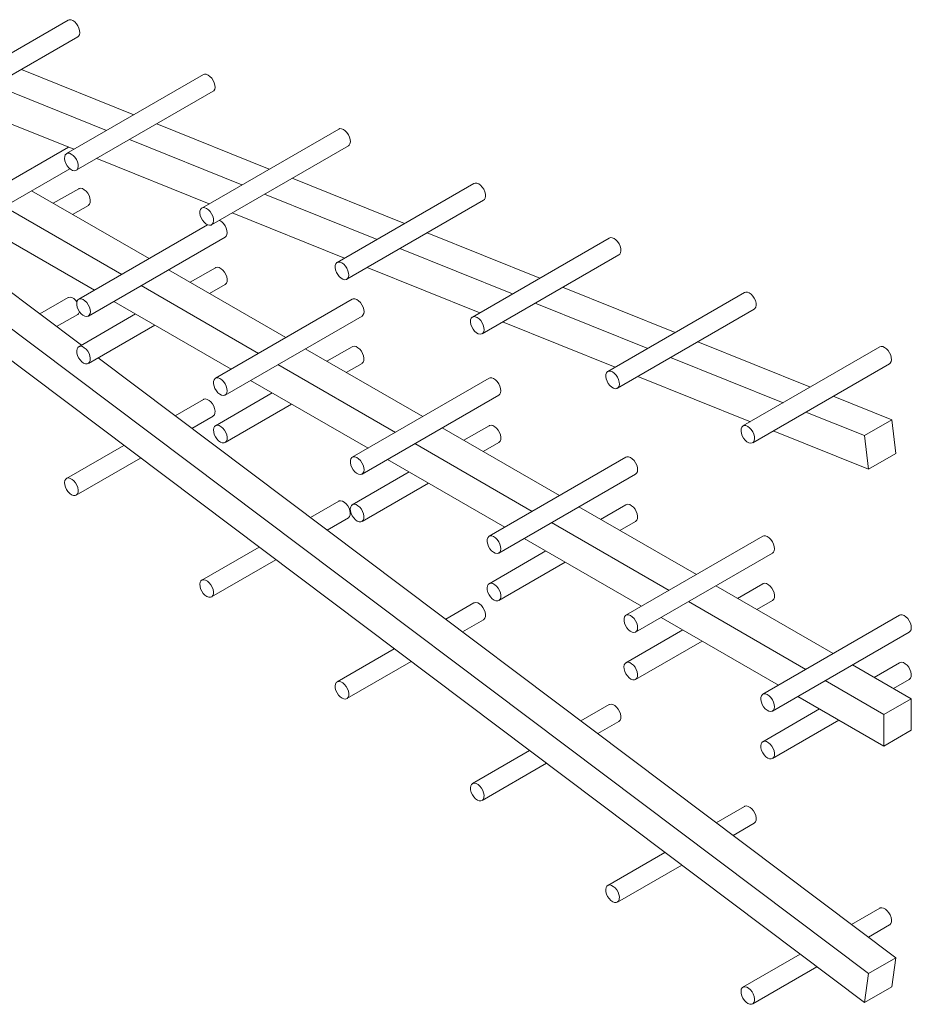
# Model space of a CAD drawing. Header units: millimetres. Extents: x 262469 to 275208, y -32539 to 9411.
# Tile 388 of 428: x 269237 to 269283, y -12140 to -12089. Entities that reach past the tile are written whole.
import ezdxf

# ---------------------------------------------------------------- set-up
doc = ezdxf.new("R2010")
doc.units = ezdxf.units.MM
doc.header["$LTSCALE"] = 100
doc.layers.add('$ IE_TELETECHNIKA', color=5, linetype='Continuous', lineweight=30)

msp = doc.modelspace()

# ---------------------------------------------------------------- linework, layer by layer
at = {"layer": '$ IE_TELETECHNIKA', "color": 7, "linetype": 'Continuous', "lineweight": 5, "ltscale": 10}
for p, q in [((269239.266, -12089.338), (269232.195, -12093.42)), ((269232.695, -12094.286), (269239.766, -12090.204)), ((269236.855, -12091.884), (269242.668, -12094.224)), ((269246.257, -12092.152), (269239.186, -12096.234)), ((269235.441, -12092.7), (269241.254, -12095.041)), ((269239.686, -12097.1), (269246.757, -12093.018)), ((269233.755, -12093.673), (269239.568, -12096.014)), ((269219.736, -12094.465), (269280.421, -12140.099)), ((269243.847, -12094.699), (269249.66, -12097.039)), ((269253.249, -12094.967), (269246.178, -12099.049)), ((269239.289, -12095.901), (269232.741, -12099.681)), ((269242.432, -12095.515), (269248.245, -12097.855)), ((269246.678, -12099.915), (269253.749, -12095.833)), ((269240.747, -12096.488), (269246.56, -12098.828)), ((269233.241, -12100.547), (269239.355, -12097.018)), ((269250.838, -12097.513), (269256.651, -12099.854)), ((269260.24, -12097.782), (269253.169, -12101.864)), ((269237.38, -12098.158), (269243.451, -12101.663)), ((269239.813, -12098.049), (269238.502, -12098.805)), ((269249.424, -12098.33), (269255.237, -12100.67)), ((269235.966, -12098.974), (269242.037, -12102.479)), ((269239.502, -12099.383), (269240.312, -12098.915)), ((269253.669, -12102.73), (269260.74, -12098.648)), ((269247.738, -12099.303), (269253.551, -12101.643)), ((269234.552, -12099.791), (269240.623, -12103.296)), ((269246.478, -12099.915), (269239.813, -12103.763)), ((269257.83, -12100.328), (269263.643, -12102.669)), ((269240.312, -12104.629), (269247.384, -12100.547)), ((269267.232, -12100.597), (269260.161, -12104.679)), ((269256.415, -12101.145), (269262.229, -12103.485)), ((269260.661, -12105.545), (269267.732, -12101.463)), ((269234.677, -12102.168), (269239.95, -12106.134)), ((269244.452, -12102.24), (269250.523, -12105.745)), ((269246.884, -12102.131), (269245.573, -12102.887)), ((269254.73, -12102.118), (269260.543, -12104.458)), ((269233.262, -12102.985), (269280.633, -12138.606)), ((269243.037, -12103.056), (269249.108, -12106.561)), ((269246.573, -12103.465), (269247.384, -12102.997)), ((269264.821, -12103.143), (269270.634, -12105.483)), ((269274.223, -12103.411), (269267.152, -12107.493)), ((269239.266, -12103.679), (269237.806, -12104.522)), ((269241.623, -12103.873), (269247.694, -12107.378)), ((269253.955, -12103.763), (269246.884, -12107.845)), ((269263.407, -12103.959), (269269.22, -12106.3)), ((269238.675, -12105.175), (269239.766, -12104.545)), ((269242.744, -12104.52), (269239.813, -12106.213)), ((269267.652, -12108.359), (269274.723, -12104.277)), ((269240.312, -12107.079), (269243.745, -12105.098)), ((269247.384, -12108.711), (269254.455, -12104.629)), ((269261.721, -12104.932), (269267.534, -12107.273)), ((269271.813, -12105.958), (269277.626, -12108.298)), ((269251.523, -12106.322), (269257.594, -12109.827)), ((269253.955, -12106.213), (269252.644, -12106.969)), ((269281.215, -12106.226), (269274.144, -12110.308)), ((269240.818, -12106.787), (269282.047, -12137.79)), ((269250.108, -12107.138), (269256.179, -12110.643)), ((269253.644, -12107.547), (269254.455, -12107.079)), ((269270.398, -12106.774), (269276.212, -12109.114)), ((269274.644, -12111.174), (269281.715, -12107.092)), ((269248.694, -12107.955), (269254.765, -12111.46)), ((269261.026, -12107.845), (269253.955, -12111.927)), ((269268.713, -12107.747), (269274.526, -12110.088)), ((269249.816, -12108.602), (269246.884, -12110.295)), ((269246.257, -12108.937), (269244.798, -12109.779)), ((269247.384, -12111.161), (269250.816, -12109.18)), ((269254.455, -12112.793), (269261.526, -12108.711)), ((269278.804, -12108.772), (269281.835, -12109.993)), ((269277.39, -12109.589), (269280.421, -12110.809)), ((269245.666, -12110.432), (269246.757, -12109.803)), ((269280.421, -12110.809), (269281.835, -12109.993)), ((269281.835, -12109.993), (269282.047, -12111.73)), ((269258.594, -12110.404), (269264.665, -12113.909)), ((269261.026, -12110.295), (269259.715, -12111.051)), ((269275.704, -12110.562), (269280.633, -12112.546)), ((269260.715, -12111.629), (269261.526, -12111.161)), ((269280.633, -12112.546), (269280.421, -12110.809)), ((269242.141, -12111.313), (269239.186, -12113.019)), ((269257.179, -12111.22), (269263.25, -12114.725)), ((269239.686, -12113.885), (269243.01, -12111.966)), ((269255.765, -12112.037), (269261.836, -12115.542)), ((269268.097, -12111.927), (269261.026, -12116.009)), ((269282.047, -12111.73), (269280.633, -12112.546)), ((269256.887, -12112.684), (269253.955, -12114.377)), ((269261.526, -12116.875), (269268.597, -12112.793)), ((269254.455, -12115.243), (269257.887, -12113.262)), ((269253.249, -12114.194), (269251.789, -12115.037)), ((269265.665, -12114.486), (269271.736, -12117.991)), ((269268.097, -12114.377), (269266.786, -12115.134)), ((269252.658, -12115.69), (269253.749, -12115.06)), ((269267.786, -12115.711), (269268.597, -12115.243)), ((269264.251, -12115.302), (269270.322, -12118.807)), ((269262.836, -12116.119), (269268.907, -12119.624)), ((269275.168, -12116.009), (269268.097, -12120.091)), ((269249.132, -12116.57), (269246.178, -12118.276)), ((269263.958, -12116.766), (269261.026, -12118.459)), ((269246.678, -12119.142), (269250.001, -12117.224)), ((269268.597, -12120.958), (269275.668, -12116.875)), ((269261.526, -12119.325), (269264.958, -12117.344)), ((269272.736, -12118.568), (269278.807, -12122.073)), ((269275.168, -12118.459), (269273.857, -12119.216)), ((269274.858, -12119.793), (269275.668, -12119.325)), ((269260.24, -12119.452), (269258.781, -12120.294)), ((269271.322, -12119.384), (269277.393, -12122.889)), ((269259.649, -12120.947), (269260.74, -12120.318)), ((269269.907, -12120.201), (269275.978, -12123.706)), ((269282.239, -12120.091), (269275.168, -12124.174)), ((269271.029, -12120.849), (269268.097, -12122.541)), ((269275.668, -12125.04), (269282.739, -12120.958)), ((269256.124, -12121.828), (269253.169, -12123.534)), ((269268.597, -12123.407), (269272.029, -12121.426)), ((269253.669, -12124.4), (269256.993, -12122.481)), ((269279.807, -12122.65), (269282.842, -12124.403)), ((269282.239, -12122.541), (269280.928, -12123.298)), ((269281.929, -12123.875), (269282.739, -12123.407)), ((269278.393, -12123.467), (269281.428, -12125.219)), ((269276.978, -12124.283), (269281.428, -12126.852)), ((269281.428, -12125.219), (269282.842, -12124.403)), ((269282.842, -12124.403), (269282.842, -12126.036)), ((269267.232, -12124.709), (269265.772, -12125.552)), ((269278.1, -12124.931), (269275.168, -12126.623)), ((269281.428, -12126.852), (269281.428, -12125.219)), ((269266.641, -12126.205), (269267.732, -12125.575)), ((269275.668, -12127.489), (269279.1, -12125.508)), ((269282.842, -12126.036), (269281.428, -12126.852)), ((269263.115, -12127.085), (269260.161, -12128.791)), ((269260.661, -12129.657), (269263.984, -12127.739)), ((269274.223, -12129.967), (269272.764, -12130.809)), ((269273.632, -12131.462), (269274.723, -12130.833)), ((269270.107, -12132.343), (269267.152, -12134.049)), ((269267.652, -12134.915), (269270.976, -12132.996)), ((269281.215, -12135.224), (269279.755, -12136.067)), ((269280.624, -12136.72), (269281.715, -12136.09)), ((269277.098, -12137.6), (269274.144, -12139.306)), ((269280.633, -12138.606), (269282.047, -12137.79)), ((269282.047, -12137.79), (269281.835, -12139.283)), ((269274.644, -12140.172), (269277.967, -12138.254)), ((269280.421, -12140.099), (269280.633, -12138.606)), ((269281.835, -12139.283), (269280.421, -12140.099))]:
    msp.add_line(p, q, dxfattribs=at)
for points in [[(269239.766, -12090.204), (269239.807, -12090.17), (269239.85, -12090.096), (269239.869, -12089.998), (269239.861, -12089.882), (269239.828, -12089.759), (269239.771, -12089.636), (269239.696, -12089.523), (269239.607, -12089.429), (269239.512, -12089.36), (269239.416, -12089.321), (269239.329, -12089.316), (269239.266, -12089.338)], [(269246.757, -12093.018), (269246.798, -12092.985), (269246.842, -12092.911), (269246.86, -12092.812), (269246.853, -12092.697), (269246.819, -12092.574), (269246.763, -12092.451), (269246.687, -12092.338), (269246.599, -12092.244), (269246.503, -12092.175), (269246.408, -12092.136), (269246.32, -12092.131), (269246.257, -12092.152)], [(269253.749, -12095.833), (269253.79, -12095.8), (269253.833, -12095.726), (269253.852, -12095.627), (269253.844, -12095.512), (269253.811, -12095.388), (269253.754, -12095.266), (269253.679, -12095.153), (269253.59, -12095.059), (269253.495, -12094.99), (269253.399, -12094.951), (269253.312, -12094.946), (269253.249, -12094.967)], [(269239.727, -12097.067), (269239.771, -12096.993), (269239.789, -12096.894), (269239.781, -12096.779), (269239.748, -12096.656), (269239.692, -12096.533), (269239.616, -12096.42), (269239.528, -12096.326), (269239.432, -12096.257), (269239.337, -12096.218), (269239.249, -12096.213), (269239.175, -12096.241), (269239.12, -12096.302), (269239.089, -12096.389), (269239.084, -12096.497), (269239.104, -12096.617), (269239.15, -12096.741), (269239.216, -12096.86), (269239.299, -12096.965), (269239.392, -12097.047), (269239.488, -12097.101), (269239.581, -12097.123), (269239.662, -12097.112), (269239.727, -12097.067)], [(269260.74, -12098.648), (269260.781, -12098.615), (269260.825, -12098.54), (269260.843, -12098.442), (269260.836, -12098.327), (269260.802, -12098.203), (269260.746, -12098.08), (269260.67, -12097.968), (269260.582, -12097.873), (269260.486, -12097.804), (269260.391, -12097.766), (269260.303, -12097.76), (269260.24, -12097.782)], [(269240.312, -12098.915), (269240.326, -12098.906), (269240.38, -12098.845), (269240.41, -12098.757), (269240.415, -12098.648), (269240.393, -12098.527), (269240.347, -12098.403), (269240.279, -12098.285), (269240.196, -12098.181), (269240.103, -12098.1), (269240.007, -12098.046), (269239.914, -12098.026), (269239.833, -12098.039), (269239.813, -12098.049)], [(269246.719, -12099.882), (269246.762, -12099.808), (269246.781, -12099.709), (269246.773, -12099.594), (269246.74, -12099.47), (269246.683, -12099.348), (269246.608, -12099.235), (269246.519, -12099.141), (269246.424, -12099.072), (269246.328, -12099.033), (269246.24, -12099.028), (269246.166, -12099.056), (269246.112, -12099.116), (269246.081, -12099.203), (269246.075, -12099.311), (269246.096, -12099.432), (269246.141, -12099.556), (269246.208, -12099.675), (269246.291, -12099.779), (269246.384, -12099.862), (269246.48, -12099.916), (269246.572, -12099.938), (269246.654, -12099.927), (269246.719, -12099.882)], [(269247.384, -12100.547), (269247.434, -12100.503), (269247.473, -12100.424), (269247.487, -12100.323), (269247.475, -12100.205), (269247.438, -12100.081), (269247.378, -12099.96), (269247.299, -12099.849), (269247.209, -12099.759), (269247.113, -12099.695), (269247.083, -12099.681)], [(269267.732, -12101.463), (269267.773, -12101.429), (269267.816, -12101.355), (269267.835, -12101.257), (269267.827, -12101.141), (269267.794, -12101.018), (269267.737, -12100.895), (269267.662, -12100.782), (269267.573, -12100.688), (269267.478, -12100.619), (269267.382, -12100.581), (269267.295, -12100.575), (269267.232, -12100.597)], [(269253.71, -12102.697), (269253.754, -12102.622), (269253.772, -12102.524), (269253.764, -12102.409), (269253.731, -12102.285), (269253.675, -12102.162), (269253.599, -12102.05), (269253.511, -12101.955), (269253.415, -12101.886), (269253.32, -12101.848), (269253.232, -12101.843), (269253.158, -12101.871), (269253.103, -12101.931), (269253.072, -12102.018), (269253.067, -12102.126), (269253.087, -12102.247), (269253.133, -12102.371), (269253.199, -12102.49), (269253.282, -12102.594), (269253.375, -12102.677), (269253.471, -12102.731), (269253.564, -12102.753), (269253.645, -12102.741), (269253.71, -12102.697)], [(269247.384, -12102.997), (269247.397, -12102.988), (269247.451, -12102.927), (269247.481, -12102.839), (269247.486, -12102.73), (269247.464, -12102.609), (269247.418, -12102.485), (269247.351, -12102.367), (269247.267, -12102.263), (269247.174, -12102.182), (269247.078, -12102.129), (269246.986, -12102.108), (269246.904, -12102.121), (269246.884, -12102.131)], [(269274.723, -12104.277), (269274.764, -12104.244), (269274.808, -12104.17), (269274.826, -12104.071), (269274.819, -12103.956), (269274.785, -12103.833), (269274.729, -12103.71), (269274.653, -12103.597), (269274.565, -12103.503), (269274.469, -12103.434), (269274.374, -12103.395), (269274.286, -12103.39), (269274.223, -12103.411)], [(269239.72, -12103.897), (269239.649, -12103.811), (269239.556, -12103.73), (269239.46, -12103.677), (269239.368, -12103.656), (269239.287, -12103.669), (269239.266, -12103.679)], [(269240.035, -12104.587), (269240.131, -12104.636), (269240.222, -12104.653), (269240.301, -12104.635), (269240.363, -12104.585), (269240.402, -12104.506), (269240.416, -12104.405), (269240.404, -12104.287), (269240.366, -12104.163), (269240.306, -12104.042), (269240.228, -12103.932), (269240.138, -12103.841), (269240.042, -12103.777), (269239.948, -12103.744), (269239.862, -12103.744), (269239.791, -12103.778), (269239.74, -12103.843), (269239.713, -12103.935), (269239.712, -12104.045), (269239.737, -12104.167), (269239.786, -12104.291), (269239.856, -12104.408), (269239.941, -12104.509), (269240.035, -12104.587)], [(269254.455, -12104.629), (269254.505, -12104.585), (269254.544, -12104.506), (269254.558, -12104.405), (269254.546, -12104.287), (269254.509, -12104.163), (269254.449, -12104.042), (269254.37, -12103.932), (269254.28, -12103.841), (269254.184, -12103.777), (269254.09, -12103.744), (269254.004, -12103.744), (269253.955, -12103.763)], [(269260.702, -12105.511), (269260.745, -12105.437), (269260.764, -12105.339), (269260.756, -12105.223), (269260.723, -12105.1), (269260.666, -12104.977), (269260.591, -12104.864), (269260.502, -12104.77), (269260.407, -12104.701), (269260.311, -12104.663), (269260.224, -12104.657), (269260.15, -12104.686), (269260.095, -12104.746), (269260.064, -12104.833), (269260.058, -12104.941), (269260.079, -12105.061), (269260.124, -12105.186), (269260.191, -12105.304), (269260.274, -12105.409), (269260.367, -12105.491), (269260.463, -12105.546), (269260.555, -12105.568), (269260.637, -12105.556), (269260.702, -12105.511)], [(269239.886, -12106.897), (269239.975, -12106.991), (269240.07, -12107.059), (269240.165, -12107.096), (269240.253, -12107.1), (269240.326, -12107.07), (269240.38, -12107.009), (269240.41, -12106.921), (269240.415, -12106.812), (269240.393, -12106.691), (269240.347, -12106.567), (269240.279, -12106.449), (269240.196, -12106.345), (269240.103, -12106.264), (269240.007, -12106.211), (269239.914, -12106.19), (269239.833, -12106.203), (269239.769, -12106.249), (269239.727, -12106.324), (269239.709, -12106.423), (269239.718, -12106.539), (269239.752, -12106.663), (269239.81, -12106.785), (269239.886, -12106.897)], [(269254.455, -12107.079), (269254.468, -12107.07), (269254.522, -12107.009), (269254.552, -12106.921), (269254.557, -12106.812), (269254.535, -12106.691), (269254.489, -12106.567), (269254.422, -12106.449), (269254.338, -12106.345), (269254.245, -12106.264), (269254.149, -12106.211), (269254.057, -12106.19), (269253.975, -12106.203), (269253.955, -12106.213)], [(269281.715, -12107.092), (269281.756, -12107.059), (269281.799, -12106.985), (269281.818, -12106.886), (269281.81, -12106.771), (269281.777, -12106.647), (269281.72, -12106.525), (269281.645, -12106.412), (269281.556, -12106.318), (269281.461, -12106.249), (269281.365, -12106.21), (269281.278, -12106.205), (269281.215, -12106.226)], [(269267.693, -12108.326), (269267.737, -12108.252), (269267.755, -12108.153), (269267.748, -12108.038), (269267.714, -12107.915), (269267.658, -12107.792), (269267.582, -12107.679), (269267.494, -12107.585), (269267.398, -12107.516), (269267.303, -12107.477), (269267.215, -12107.472), (269267.141, -12107.5), (269267.086, -12107.561), (269267.055, -12107.648), (269267.05, -12107.756), (269267.07, -12107.876), (269267.116, -12108), (269267.182, -12108.119), (269267.265, -12108.224), (269267.358, -12108.306), (269267.454, -12108.36), (269267.547, -12108.382), (269267.628, -12108.371), (269267.693, -12108.326)], [(269247.106, -12108.669), (269247.202, -12108.718), (269247.293, -12108.735), (269247.372, -12108.717), (269247.434, -12108.667), (269247.473, -12108.589), (269247.487, -12108.487), (269247.475, -12108.369), (269247.438, -12108.245), (269247.378, -12108.124), (269247.299, -12108.014), (269247.209, -12107.923), (269247.113, -12107.859), (269247.019, -12107.826), (269246.933, -12107.826), (269246.862, -12107.861), (269246.811, -12107.926), (269246.784, -12108.017), (269246.783, -12108.127), (269246.808, -12108.249), (269246.857, -12108.373), (269246.927, -12108.49), (269247.012, -12108.591), (269247.106, -12108.669)], [(269261.526, -12108.711), (269261.576, -12108.667), (269261.615, -12108.589), (269261.629, -12108.487), (269261.617, -12108.369), (269261.58, -12108.245), (269261.52, -12108.124), (269261.442, -12108.014), (269261.351, -12107.923), (269261.255, -12107.859), (269261.161, -12107.826), (269261.075, -12107.826), (269261.026, -12107.845)], [(269246.757, -12109.803), (269246.771, -12109.794), (269246.825, -12109.733), (269246.855, -12109.645), (269246.859, -12109.536), (269246.838, -12109.415), (269246.791, -12109.291), (269246.724, -12109.173), (269246.641, -12109.069), (269246.548, -12108.987), (269246.451, -12108.934), (269246.359, -12108.913), (269246.278, -12108.926), (269246.257, -12108.937)], [(269246.957, -12110.979), (269247.046, -12111.073), (269247.141, -12111.141), (269247.236, -12111.178), (269247.324, -12111.182), (269247.397, -12111.152), (269247.451, -12111.091), (269247.481, -12111.003), (269247.486, -12110.894), (269247.464, -12110.774), (269247.418, -12110.649), (269247.351, -12110.531), (269247.267, -12110.427), (269247.174, -12110.346), (269247.078, -12110.293), (269246.986, -12110.272), (269246.904, -12110.285), (269246.84, -12110.331), (269246.798, -12110.406), (269246.78, -12110.505), (269246.789, -12110.621), (269246.823, -12110.745), (269246.881, -12110.867), (269246.957, -12110.979)], [(269261.526, -12111.161), (269261.539, -12111.152), (269261.593, -12111.091), (269261.623, -12111.003), (269261.628, -12110.894), (269261.606, -12110.774), (269261.56, -12110.649), (269261.493, -12110.531), (269261.409, -12110.427), (269261.316, -12110.346), (269261.22, -12110.293), (269261.128, -12110.272), (269261.047, -12110.285), (269261.026, -12110.295)], [(269274.685, -12111.141), (269274.728, -12111.067), (269274.747, -12110.968), (269274.739, -12110.853), (269274.706, -12110.729), (269274.649, -12110.607), (269274.574, -12110.494), (269274.485, -12110.4), (269274.39, -12110.331), (269274.294, -12110.292), (269274.207, -12110.287), (269274.133, -12110.315), (269274.078, -12110.375), (269274.047, -12110.462), (269274.041, -12110.57), (269274.062, -12110.691), (269274.107, -12110.815), (269274.174, -12110.934), (269274.257, -12111.038), (269274.35, -12111.121), (269274.446, -12111.175), (269274.538, -12111.197), (269274.62, -12111.186), (269274.685, -12111.141)], [(269254.177, -12112.751), (269254.273, -12112.8), (269254.364, -12112.817), (269254.443, -12112.799), (269254.505, -12112.749), (269254.544, -12112.671), (269254.558, -12112.569), (269254.546, -12112.451), (269254.509, -12112.327), (269254.449, -12112.206), (269254.37, -12112.096), (269254.28, -12112.005), (269254.184, -12111.941), (269254.09, -12111.908), (269254.004, -12111.908), (269253.933, -12111.943), (269253.882, -12112.008), (269253.855, -12112.099), (269253.854, -12112.209), (269253.879, -12112.331), (269253.928, -12112.455), (269253.998, -12112.572), (269254.083, -12112.673), (269254.177, -12112.751)], [(269268.597, -12112.793), (269268.647, -12112.749), (269268.686, -12112.671), (269268.7, -12112.569), (269268.688, -12112.451), (269268.651, -12112.327), (269268.591, -12112.206), (269268.513, -12112.096), (269268.422, -12112.005), (269268.326, -12111.941), (269268.232, -12111.908), (269268.146, -12111.908), (269268.097, -12111.927)], [(269239.259, -12113.703), (269239.348, -12113.796), (269239.444, -12113.864), (269239.539, -12113.902), (269239.627, -12113.906), (269239.7, -12113.876), (269239.754, -12113.815), (269239.784, -12113.727), (269239.788, -12113.618), (269239.767, -12113.497), (269239.72, -12113.373), (269239.653, -12113.255), (269239.57, -12113.151), (269239.476, -12113.069), (269239.38, -12113.016), (269239.288, -12112.995), (269239.207, -12113.008), (269239.143, -12113.054), (269239.1, -12113.13), (269239.083, -12113.229), (269239.092, -12113.345), (269239.126, -12113.468), (269239.183, -12113.591), (269239.259, -12113.703)], [(269253.749, -12115.06), (269253.762, -12115.051), (269253.816, -12114.99), (269253.846, -12114.902), (269253.851, -12114.793), (269253.829, -12114.673), (269253.783, -12114.548), (269253.716, -12114.43), (269253.632, -12114.326), (269253.539, -12114.245), (269253.443, -12114.192), (269253.351, -12114.171), (269253.27, -12114.184), (269253.249, -12114.194)], [(269254.028, -12115.061), (269254.117, -12115.155), (269254.212, -12115.223), (269254.308, -12115.26), (269254.395, -12115.264), (269254.468, -12115.234), (269254.522, -12115.173), (269254.552, -12115.085), (269254.557, -12114.976), (269254.535, -12114.856), (269254.489, -12114.731), (269254.422, -12114.613), (269254.338, -12114.509), (269254.245, -12114.428), (269254.149, -12114.375), (269254.057, -12114.354), (269253.975, -12114.367), (269253.911, -12114.413), (269253.869, -12114.488), (269253.851, -12114.587), (269253.86, -12114.703), (269253.894, -12114.827), (269253.952, -12114.949), (269254.028, -12115.061)], [(269268.597, -12115.243), (269268.61, -12115.234), (269268.664, -12115.173), (269268.694, -12115.085), (269268.699, -12114.976), (269268.677, -12114.856), (269268.631, -12114.731), (269268.564, -12114.613), (269268.48, -12114.509), (269268.387, -12114.428), (269268.291, -12114.375), (269268.199, -12114.354), (269268.118, -12114.367), (269268.097, -12114.377)], [(269261.248, -12116.833), (269261.344, -12116.883), (269261.435, -12116.899), (269261.514, -12116.881), (269261.576, -12116.831), (269261.615, -12116.753), (269261.629, -12116.651), (269261.617, -12116.533), (269261.58, -12116.409), (269261.52, -12116.288), (269261.442, -12116.178), (269261.351, -12116.087), (269261.255, -12116.023), (269261.161, -12115.99), (269261.075, -12115.991), (269261.004, -12116.025), (269260.953, -12116.09), (269260.926, -12116.181), (269260.925, -12116.291), (269260.95, -12116.413), (269260.999, -12116.537), (269261.069, -12116.654), (269261.154, -12116.755), (269261.248, -12116.833)], [(269275.668, -12116.875), (269275.718, -12116.831), (269275.757, -12116.753), (269275.771, -12116.651), (269275.759, -12116.533), (269275.722, -12116.409), (269275.662, -12116.288), (269275.584, -12116.178), (269275.493, -12116.087), (269275.397, -12116.023), (269275.303, -12115.99), (269275.217, -12115.991), (269275.168, -12116.009)], [(269246.251, -12118.96), (269246.34, -12119.054), (269246.436, -12119.122), (269246.531, -12119.159), (269246.618, -12119.163), (269246.691, -12119.133), (269246.745, -12119.072), (269246.775, -12118.984), (269246.78, -12118.876), (269246.758, -12118.755), (269246.712, -12118.63), (269246.645, -12118.512), (269246.561, -12118.408), (269246.468, -12118.327), (269246.372, -12118.274), (269246.28, -12118.253), (269246.198, -12118.266), (269246.134, -12118.312), (269246.092, -12118.387), (269246.074, -12118.486), (269246.083, -12118.602), (269246.117, -12118.726), (269246.175, -12118.848), (269246.251, -12118.96)], [(269261.099, -12119.143), (269261.188, -12119.237), (269261.284, -12119.305), (269261.379, -12119.342), (269261.466, -12119.346), (269261.539, -12119.316), (269261.593, -12119.255), (269261.623, -12119.167), (269261.628, -12119.058), (269261.606, -12118.938), (269261.56, -12118.813), (269261.493, -12118.695), (269261.409, -12118.591), (269261.316, -12118.51), (269261.22, -12118.457), (269261.128, -12118.436), (269261.047, -12118.449), (269260.982, -12118.495), (269260.94, -12118.57), (269260.923, -12118.669), (269260.931, -12118.785), (269260.965, -12118.909), (269261.023, -12119.031), (269261.099, -12119.143)], [(269275.668, -12119.325), (269275.682, -12119.316), (269275.735, -12119.255), (269275.766, -12119.167), (269275.77, -12119.058), (269275.748, -12118.938), (269275.702, -12118.813), (269275.635, -12118.695), (269275.551, -12118.591), (269275.458, -12118.51), (269275.362, -12118.457), (269275.27, -12118.436), (269275.189, -12118.449), (269275.168, -12118.459)], [(269260.74, -12120.318), (269260.754, -12120.309), (269260.808, -12120.248), (269260.838, -12120.159), (269260.842, -12120.051), (269260.821, -12119.93), (269260.774, -12119.806), (269260.707, -12119.688), (269260.624, -12119.584), (269260.531, -12119.502), (269260.434, -12119.449), (269260.342, -12119.428), (269260.261, -12119.441), (269260.24, -12119.452)], [(269268.319, -12120.916), (269268.415, -12120.965), (269268.506, -12120.981), (269268.585, -12120.963), (269268.647, -12120.913), (269268.686, -12120.835), (269268.7, -12120.733), (269268.688, -12120.615), (269268.651, -12120.491), (269268.591, -12120.37), (269268.513, -12120.26), (269268.422, -12120.169), (269268.326, -12120.105), (269268.232, -12120.072), (269268.146, -12120.073), (269268.075, -12120.107), (269268.024, -12120.172), (269267.997, -12120.263), (269267.996, -12120.373), (269268.021, -12120.495), (269268.07, -12120.619), (269268.14, -12120.736), (269268.225, -12120.837), (269268.319, -12120.916)], [(269282.739, -12120.958), (269282.789, -12120.913), (269282.828, -12120.835), (269282.842, -12120.733), (269282.83, -12120.615), (269282.793, -12120.491), (269282.733, -12120.37), (269282.655, -12120.26), (269282.564, -12120.169), (269282.468, -12120.105), (269282.374, -12120.072), (269282.288, -12120.073), (269282.239, -12120.091)], [(269268.17, -12123.225), (269268.259, -12123.319), (269268.355, -12123.387), (269268.45, -12123.424), (269268.537, -12123.428), (269268.61, -12123.398), (269268.664, -12123.337), (269268.694, -12123.249), (269268.699, -12123.14), (269268.677, -12123.02), (269268.631, -12122.895), (269268.564, -12122.777), (269268.48, -12122.673), (269268.387, -12122.592), (269268.291, -12122.539), (269268.199, -12122.518), (269268.118, -12122.531), (269268.053, -12122.577), (269268.011, -12122.652), (269267.994, -12122.751), (269268.002, -12122.867), (269268.037, -12122.991), (269268.094, -12123.113), (269268.17, -12123.225)], [(269282.739, -12123.407), (269282.753, -12123.398), (269282.806, -12123.337), (269282.837, -12123.249), (269282.841, -12123.14), (269282.819, -12123.02), (269282.773, -12122.895), (269282.706, -12122.777), (269282.623, -12122.673), (269282.529, -12122.592), (269282.433, -12122.539), (269282.341, -12122.518), (269282.26, -12122.531), (269282.239, -12122.541)], [(269253.242, -12124.218), (269253.331, -12124.311), (269253.427, -12124.379), (269253.522, -12124.417), (269253.61, -12124.421), (269253.683, -12124.391), (269253.737, -12124.33), (269253.767, -12124.242), (269253.771, -12124.133), (269253.75, -12124.012), (269253.703, -12123.888), (269253.636, -12123.77), (269253.553, -12123.666), (269253.46, -12123.584), (269253.363, -12123.531), (269253.271, -12123.51), (269253.19, -12123.523), (269253.126, -12123.569), (269253.083, -12123.645), (269253.066, -12123.744), (269253.075, -12123.86), (269253.109, -12123.983), (269253.166, -12124.106), (269253.242, -12124.218)], [(269275.39, -12124.998), (269275.486, -12125.047), (269275.577, -12125.063), (269275.657, -12125.046), (269275.718, -12124.996), (269275.757, -12124.917), (269275.771, -12124.815), (269275.759, -12124.698), (269275.722, -12124.573), (269275.662, -12124.452), (269275.584, -12124.342), (269275.493, -12124.251), (269275.397, -12124.187), (269275.303, -12124.154), (269275.217, -12124.155), (269275.146, -12124.189), (269275.095, -12124.254), (269275.068, -12124.345), (269275.067, -12124.456), (269275.092, -12124.577), (269275.141, -12124.701), (269275.211, -12124.818), (269275.296, -12124.92), (269275.39, -12124.998)], [(269267.732, -12125.575), (269267.745, -12125.566), (269267.799, -12125.505), (269267.829, -12125.417), (269267.834, -12125.308), (269267.812, -12125.188), (269267.766, -12125.063), (269267.699, -12124.945), (269267.615, -12124.841), (269267.522, -12124.76), (269267.426, -12124.707), (269267.334, -12124.686), (269267.253, -12124.699), (269267.232, -12124.709)], [(269275.241, -12127.307), (269275.33, -12127.401), (269275.426, -12127.469), (269275.521, -12127.506), (269275.608, -12127.51), (269275.682, -12127.48), (269275.735, -12127.419), (269275.766, -12127.331), (269275.77, -12127.223), (269275.748, -12127.102), (269275.702, -12126.977), (269275.635, -12126.859), (269275.551, -12126.755), (269275.458, -12126.674), (269275.362, -12126.621), (269275.27, -12126.6), (269275.189, -12126.613), (269275.125, -12126.659), (269275.082, -12126.734), (269275.065, -12126.833), (269275.073, -12126.949), (269275.108, -12127.073), (269275.165, -12127.195), (269275.241, -12127.307)], [(269260.234, -12129.475), (269260.323, -12129.569), (269260.419, -12129.637), (269260.514, -12129.674), (269260.601, -12129.678), (269260.674, -12129.648), (269260.728, -12129.587), (269260.758, -12129.499), (269260.763, -12129.39), (269260.741, -12129.27), (269260.695, -12129.145), (269260.628, -12129.027), (269260.544, -12128.923), (269260.451, -12128.842), (269260.355, -12128.789), (269260.263, -12128.768), (269260.182, -12128.781), (269260.117, -12128.827), (269260.075, -12128.902), (269260.058, -12129.001), (269260.066, -12129.117), (269260.1, -12129.241), (269260.158, -12129.363), (269260.234, -12129.475)], [(269274.723, -12130.833), (269274.737, -12130.824), (269274.791, -12130.763), (269274.821, -12130.674), (269274.825, -12130.566), (269274.804, -12130.445), (269274.758, -12130.321), (269274.69, -12130.202), (269274.607, -12130.099), (269274.514, -12130.017), (269274.417, -12129.964), (269274.325, -12129.943), (269274.244, -12129.956), (269274.223, -12129.967)], [(269267.225, -12134.733), (269267.314, -12134.826), (269267.41, -12134.894), (269267.505, -12134.932), (269267.593, -12134.936), (269267.666, -12134.906), (269267.72, -12134.845), (269267.75, -12134.756), (269267.754, -12134.648), (269267.733, -12134.527), (269267.686, -12134.403), (269267.619, -12134.285), (269267.536, -12134.181), (269267.443, -12134.099), (269267.346, -12134.046), (269267.254, -12134.025), (269267.173, -12134.038), (269267.109, -12134.084), (269267.067, -12134.16), (269267.049, -12134.259), (269267.058, -12134.375), (269267.092, -12134.498), (269267.149, -12134.621), (269267.225, -12134.733)], [(269281.715, -12136.09), (269281.728, -12136.081), (269281.782, -12136.02), (269281.812, -12135.932), (269281.817, -12135.823), (269281.795, -12135.703), (269281.749, -12135.578), (269281.682, -12135.46), (269281.598, -12135.356), (269281.505, -12135.275), (269281.409, -12135.222), (269281.317, -12135.201), (269281.236, -12135.214), (269281.215, -12135.224)], [(269274.217, -12139.99), (269274.306, -12140.084), (269274.402, -12140.152), (269274.497, -12140.189), (269274.584, -12140.193), (269274.657, -12140.163), (269274.711, -12140.102), (269274.741, -12140.014), (269274.746, -12139.905), (269274.724, -12139.785), (269274.678, -12139.66), (269274.611, -12139.542), (269274.527, -12139.438), (269274.434, -12139.357), (269274.338, -12139.304), (269274.246, -12139.283), (269274.165, -12139.296), (269274.1, -12139.342), (269274.058, -12139.417), (269274.041, -12139.516), (269274.049, -12139.632), (269274.083, -12139.756), (269274.141, -12139.878), (269274.217, -12139.99)]]:
    msp.add_lwpolyline(points, dxfattribs=at)
msp.add_arc((269239.66, -12104.373), 0.202, 301.6526, 349.032, dxfattribs=at)

doc.saveas('drawing.dxf')
